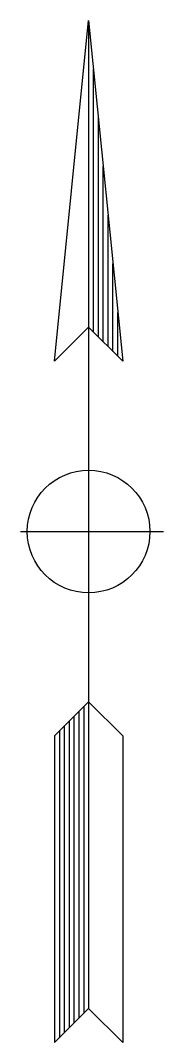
# Model space of a CAD drawing. Extents: x 6710407 to 6714861, y 1868090 to 1871317.
# Drawn here: x 6711077.7 to 6711098.7, y 1870224 to 1870374 of the extents above; entities that cross this region are included whole.
import ezdxf

# ---------------------------------------------------------------- set-up
doc = ezdxf.new("R2010")
doc.units = 0
doc.layers.add('Sheet Format(10)', color=7, linetype='Continuous')

msp = doc.modelspace()

# ---------------------------------------------------------------- linework, layer by layer
at = {"layer": 'Sheet Format(10)'}
for p, q in [((6711082.75, 1870323.98), (6711087.75, 1870373.98)), ((6711087.75, 1870373.98), (6711087.75, 1870228.98)), ((6711087.75, 1870373.98), (6711092.75, 1870323.98)), ((6711088.46, 1870328.27), (6711088.46, 1870366.83)), ((6711089.18, 1870327.55), (6711089.18, 1870359.68)), ((6711089.89, 1870326.84), (6711089.89, 1870352.53)), ((6711090.6, 1870326.13), (6711090.6, 1870345.43)), ((6711091.32, 1870325.41), (6711091.32, 1870338.28)), ((6711092.03, 1870324.7), (6711092.03, 1870331.13)), ((6711087.75, 1870328.98), (6711082.75, 1870323.98)), ((6711087.75, 1870328.98), (6711092.75, 1870323.98)), ((6711077.75, 1870298.98), (6711098.75, 1870298.98)), ((6711087.75, 1870273.98), (6711082.75, 1870268.98)), ((6711087.75, 1870273.98), (6711092.75, 1870268.98)), ((6711086.32, 1870272.55), (6711086.32, 1870227.55)), ((6711087.03, 1870273.27), (6711087.03, 1870228.27)), ((6711084.89, 1870271.13), (6711084.89, 1870226.13)), ((6711085.6, 1870271.84), (6711085.6, 1870226.84)), ((6711083.46, 1870269.7), (6711083.46, 1870224.7)), ((6711084.18, 1870270.41), (6711084.18, 1870225.41)), ((6711082.75, 1870268.98), (6711082.75, 1870223.98)), ((6711092.75, 1870268.98), (6711092.75, 1870223.98)), ((6711087.75, 1870228.98), (6711082.75, 1870223.98)), ((6711087.75, 1870228.98), (6711092.75, 1870223.98))]:
    msp.add_line(p, q, dxfattribs=at)
msp.add_circle((6711087.75, 1870298.98), 9, dxfattribs=at)

doc.saveas('drawing.dxf')
